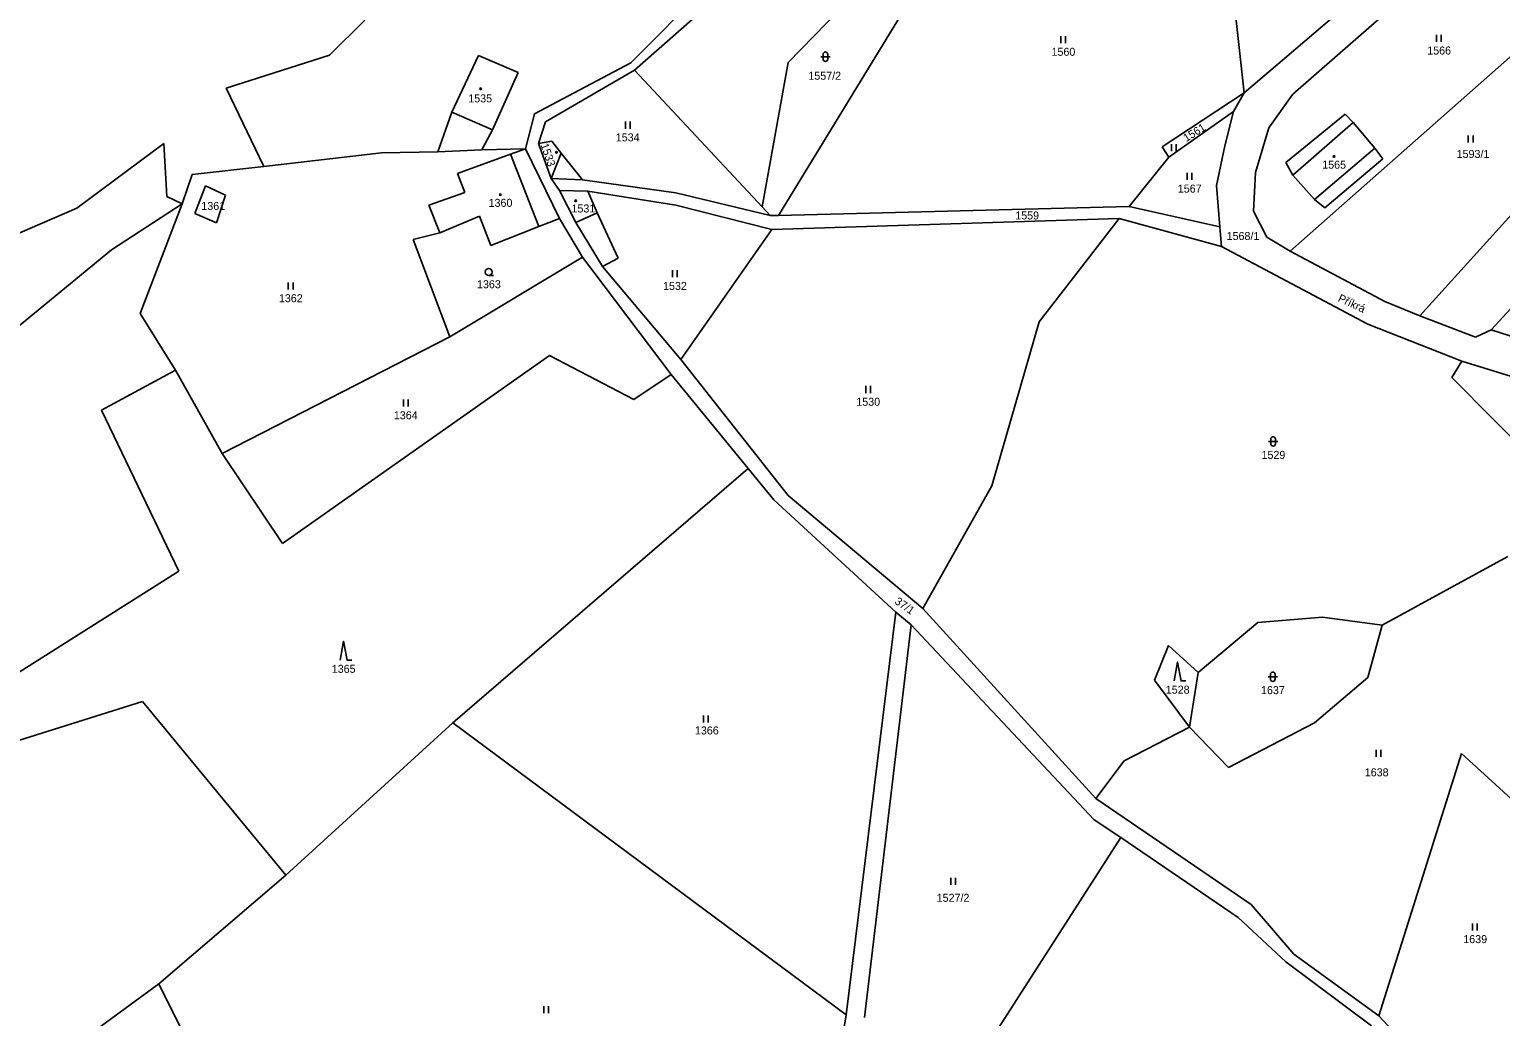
# Model space of a CAD drawing. Extents: x -670359 to -668019, y -978807 to -976674.
# Drawn here: x -669575.5 to -669263, y -978260.3 to -978050.6 of the extents above; entities that cross this region are included whole.
import ezdxf

# ---------------------------------------------------------------- set-up
doc = ezdxf.new("R2010")
doc.units = 0
for name, color, linetype in [('Hranice parcel', 7, 'Continuous'), ('Parcelní čísla', 7, 'Continuous'), ('Pop  PČ popisy', 7, 'Continuous'), ('Vnitřní kresba', 7, 'Continuous'), ('Značky budov', 7, 'Continuous'), ('Značky kultur', 7, 'Continuous')]:
    doc.layers.add(name, color=color, linetype=linetype)

msp = doc.modelspace()

# ---------------------------------------------------------------- linework, layer by layer
at = {"layer": 'Hranice parcel'}
for points in [[(-669317.49, -978064.1), (-669323.12, -978013.33)], [(-669414.36, -978057.64), (-669381.54, -978024)], [(-669234.55, -978033), (-669307.7, -978097.77)], [(-669447.74, -978057.74), (-669431.8, -978041.67)], [(-669446.99, -978059.3), (-669429.5, -978043.86)], [(-669387.95, -978043.51), (-669416.42, -978090.19)], [(-669317.49, -978064.1), (-669297.45, -978047.05)], [(-669285.43, -978045.41), (-669307.17, -978064.37)], [(-669280.17, -978111.46), (-669222.94, -978048.17)], [(-669504.24, -978048.65), (-669511.76, -978056.09)], [(-669511.76, -978056.09), (-669533.69, -978063.13)], [(-669480.14, -978056.19), (-669485.79, -978068.2)], [(-669471.69, -978059.8), (-669480.14, -978056.19)], [(-669468.19, -978068.55), (-669447.74, -978057.74)], [(-669419.88, -978088.32), (-669414.36, -978057.64)], [(-669477.11, -978071.98), (-669471.69, -978059.8)], [(-669465.92, -978070.25), (-669446.99, -978059.3)], [(-669446.99, -978059.3), (-669419.88, -978088.32)], [(-669533.69, -978063.13), (-669525.7, -978079.77)], [(-669317.49, -978064.1), (-669334.9, -978075.59)], [(-669319.77, -978068.08), (-669317.49, -978064.1)], [(-669307.17, -978064.37), (-669312.28, -978071.52)], [(-669485.79, -978068.2), (-669488.76, -978076.65)], [(-669470.1, -978075.97), (-669468.19, -978068.55)], [(-669319.77, -978068.08), (-669333.48, -978077.77)], [(-669321.61, -978075.34), (-669319.77, -978068.08)], [(-669308.68, -978078.91), (-669296.08, -978068.65)], [(-669296.08, -978068.65), (-669294.34, -978070.43)], [(-669479.39, -978076.19), (-669477.11, -978071.98)], [(-669467.37, -978074.88), (-669465.92, -978070.25)], [(-669312.28, -978071.52), (-669315.11, -978081)], [(-669294.34, -978070.43), (-669289.76, -978075.84)], [(-669546.94, -978074.9), (-669565.41, -978088.62)], [(-669546.34, -978086.11), (-669546.94, -978074.9)], [(-669479.39, -978076.19), (-669488.76, -978076.65)], [(-669470.1, -978075.97), (-669479.39, -978076.19)], [(-669470.1, -978075.97), (-669473.32, -978077.14)], [(-669462.93, -978090.79), (-669470.1, -978075.97)], [(-669464.56, -978074.35), (-669467.37, -978074.88)], [(-669464.66, -978082.29), (-669467.37, -978074.88)], [(-669462.53, -978076.9), (-669464.56, -978074.35)], [(-669334.9, -978075.59), (-669333.48, -978077.77)], [(-669323.38, -978083.79), (-669321.61, -978075.34)], [(-669289.76, -978075.84), (-669288.02, -978078.1)], [(-669500.69, -978076.84), (-669525.7, -978079.77)], [(-669488.76, -978076.65), (-669500.69, -978076.84)], [(-669473.32, -978077.14), (-669484.57, -978081.25)], [(-669458.01, -978082.58), (-669462.53, -978076.9)], [(-669333.48, -978077.77), (-669341.92, -978088.23)], [(-669307.19, -978081.57), (-669308.68, -978078.91)], [(-669288.02, -978078.1), (-669300.38, -978088.52)], [(-669540.92, -978081.45), (-669543.07, -978087.66)], [(-669525.7, -978079.77), (-669540.92, -978081.45)], [(-669484.57, -978081.25), (-669483.05, -978085.27)], [(-669462.93, -978084.86), (-669464.66, -978082.29)], [(-669458.01, -978082.58), (-669464.66, -978082.29)], [(-669438.18, -978085.35), (-669458.01, -978082.58)], [(-669315.11, -978081), (-669315.51, -978089.24)], [(-669302.6, -978086.74), (-669307.19, -978081.57)], [(-669540.37, -978089.77), (-669538.07, -978083.88)], [(-669538.07, -978083.88), (-669533.85, -978085.84)], [(-669533.85, -978085.84), (-669535.75, -978091.74)], [(-669483.05, -978085.27), (-669490.64, -978087.95)], [(-669459.46, -978091.68), (-669462.93, -978084.86)], [(-669462.93, -978084.86), (-669456.91, -978084.99)], [(-669456.91, -978084.99), (-669454.88, -978089.57)], [(-669438.21, -978087.99), (-669456.91, -978084.99)], [(-669418.17, -978090.15), (-669438.18, -978085.35)], [(-669322.67, -978092.6), (-669323.38, -978083.79)], [(-669565.41, -978088.62), (-669602.81, -978104.77)], [(-669543.07, -978087.66), (-669558.06, -978097.42)], [(-669551.96, -978111), (-669543.07, -978087.66)], [(-669543.07, -978087.66), (-669546.34, -978086.11)], [(-669490.64, -978087.95), (-669488.34, -978093.85)], [(-669417.82, -978093.13), (-669438.21, -978087.99)], [(-669418.17, -978090.15), (-669419.88, -978088.32)], [(-669341.92, -978088.23), (-669416.42, -978090.19)], [(-669322.67, -978092.6), (-669341.92, -978088.23)], [(-669300.38, -978088.52), (-669302.6, -978086.74)], [(-669535.75, -978091.74), (-669540.37, -978089.77)], [(-669479.9, -978090.3), (-669488.34, -978093.85)], [(-669477.53, -978096.53), (-669479.9, -978090.3)], [(-669462.93, -978090.79), (-669467.32, -978092.52)], [(-669458, -978099.02), (-669462.93, -978090.79)], [(-669453.8, -978101.02), (-669459.46, -978091.68)], [(-669454.88, -978089.57), (-669450.42, -978099.22)], [(-669416.42, -978090.19), (-669418.17, -978090.15)], [(-669344.03, -978090.77), (-669417.82, -978093.13)], [(-669344.03, -978090.77), (-669361.07, -978112.74)], [(-669322.32, -978096.76), (-669344.03, -978090.77)], [(-669315.51, -978089.24), (-669312.69, -978094.79)], [(-669488.34, -978093.85), (-669494, -978095.23)], [(-669494, -978095.23), (-669486.22, -978115.95)], [(-669467.32, -978092.52), (-669477.53, -978096.53)], [(-669417.82, -978093.13), (-669437.11, -978120.75)], [(-669322.32, -978096.76), (-669322.67, -978092.6)], [(-669312.69, -978094.79), (-669307.7, -978097.77)], [(-669558.06, -978097.42), (-669639.86, -978164.68)], [(-669291.27, -978113.26), (-669322.32, -978096.76)], [(-669307.7, -978097.77), (-669287.62, -978108.42)], [(-669247.46, -978095.41), (-669265.03, -978114.42)], [(-669458, -978099.02), (-669486.22, -978115.95)], [(-669439.23, -978123.94), (-669458, -978099.02)], [(-669450.42, -978099.22), (-669453.8, -978101.02)], [(-669437.11, -978120.75), (-669453.8, -978101.02)], [(-669287.62, -978108.42), (-669280.17, -978111.46)], [(-669544.48, -978123), (-669551.96, -978111)], [(-669361.07, -978112.74), (-669371.12, -978147.59)], [(-669271.26, -978121.07), (-669291.27, -978113.26)], [(-669268.38, -978116.03), (-669280.17, -978111.46)], [(-669486.22, -978115.95), (-669534.59, -978140.7)], [(-669265.03, -978114.42), (-669268.38, -978116.03)], [(-669235.67, -978123.85), (-669265.03, -978114.42)], [(-669521.74, -978159.8), (-669465.04, -978119.86)], [(-669465.04, -978119.86), (-669447.13, -978129.25)], [(-669544.48, -978123), (-669560.18, -978131.47)], [(-669534.59, -978140.7), (-669544.48, -978123)], [(-669414.37, -978149.6), (-669437.11, -978120.75)], [(-669271.26, -978121.07), (-669273.38, -978124.57)], [(-669244.69, -978129.28), (-669271.26, -978121.07)], [(-669447.13, -978129.25), (-669439.23, -978123.94)], [(-669422.87, -978143.91), (-669439.23, -978123.94)], [(-669273.38, -978124.57), (-669255.4, -978142.68)], [(-669560.18, -978131.47), (-669543.74, -978165.72)], [(-669534.59, -978140.7), (-669521.74, -978159.8)], [(-669422.87, -978143.91), (-669485.56, -978197.94)], [(-669417.42, -978150.53), (-669422.87, -978143.91)], [(-669371.12, -978147.59), (-669385.73, -978173.66)], [(-669391.5, -978174.4), (-669417.42, -978150.53)], [(-669385.73, -978173.66), (-669414.37, -978149.6)], [(-669261.49, -978162.57), (-669288.18, -978177.2)], [(-669543.74, -978165.72), (-669583.14, -978190.57)], [(-669391.5, -978174.4), (-669402.01, -978259.95)], [(-669388.24, -978177.08), (-669391.5, -978174.4)], [(-669349.01, -978213.97), (-669385.73, -978173.66)], [(-669300.89, -978175.46), (-669314.59, -978176.59)], [(-669288.18, -978177.2), (-669300.89, -978175.46)], [(-669388.24, -978177.08), (-669398.17, -978260.47)], [(-669349.38, -978218.53), (-669388.24, -978177.08)], [(-669314.59, -978176.59), (-669327.27, -978187.25)], [(-669291.26, -978188.28), (-669288.18, -978177.2)], [(-669333.54, -978181.51), (-669336.58, -978188.83)], [(-669327.27, -978187.25), (-669333.54, -978181.51)], [(-669336.58, -978188.83), (-669329.08, -978198.83)], [(-669327.27, -978187.25), (-669329.08, -978198.83)], [(-669302.57, -978197.92), (-669291.26, -978188.28)], [(-669577.81, -978201.66), (-669551.47, -978193.39)], [(-669551.47, -978193.39), (-669521.04, -978230.27)], [(-669485.56, -978197.94), (-669521.04, -978230.27)], [(-669402.01, -978259.95), (-669485.56, -978197.94)], [(-669320.84, -978207.4), (-669302.57, -978197.92)], [(-669329.08, -978198.83), (-669343, -978205.96)], [(-669329.08, -978198.83), (-669320.84, -978207.4)], [(-669288.9, -978260.13), (-669271.34, -978204.41)], [(-669271.34, -978204.41), (-669237.33, -978235.49)], [(-669343, -978205.96), (-669349.01, -978213.97)], [(-669349.01, -978213.97), (-669316.03, -978236.48)], [(-669343.73, -978222.27), (-669349.38, -978218.53)], [(-669343.73, -978222.27), (-669378.91, -978277.09)], [(-669318.78, -978239.25), (-669343.73, -978222.27)], [(-669521.04, -978230.27), (-669548.02, -978253.34)], [(-669316.03, -978236.48), (-669306.93, -978247.06)], [(-669308.63, -978248.64), (-669318.78, -978239.25)], [(-669306.93, -978247.06), (-669288.9, -978260.13)], [(-669290.44, -978262.28), (-669308.63, -978248.64)], [(-669548.02, -978253.34), (-669564.16, -978265.18)], [(-669543.01, -978263.47), (-669548.02, -978253.34)], [(-669402.01, -978259.95), (-669404.83, -978277.52)], [(-669288.9, -978260.13), (-669270.3, -978280.25)]]:
    msp.add_lwpolyline(points, dxfattribs=at)
at = {"layer": 'Vnitřní kresba'}
for points in [[(-669485.79, -978068.2), (-669477.11, -978071.98)], [(-669307.19, -978081.57), (-669294.34, -978070.43)], [(-669289.76, -978075.84), (-669302.6, -978086.74)], [(-669473.32, -978077.14), (-669467.32, -978092.52)], [(-669464.66, -978082.29), (-669462.53, -978076.9)], [(-669454.88, -978089.57), (-669459.46, -978091.68)]]:
    msp.add_lwpolyline(points, dxfattribs=at)
at = {"layer": 'Značky budov'}
for centre in [(-669479.64, -978063.25), (-669463.55, -978076.76), (-669298.43, -978077.62), (-669475.47, -978085.72), (-669459.48, -978087.03)]:
    msp.add_circle(centre, 0.175, dxfattribs=at)
at = {"layer": 'Značky kultur'}
for p, q in [((-669356.42, -978052.04), (-669356.42, -978053.54)), ((-669355.42, -978053.54), (-669355.42, -978052.04)), ((-669276.67, -978051.77), (-669276.67, -978053.27)), ((-669275.67, -978053.27), (-669275.67, -978051.77)), ((-669407.44, -978056.43), (-669405.44, -978056.43)), ((-669406.94, -978055.93), (-669406.94, -978056.93)), ((-669405.94, -978055.93), (-669405.94, -978056.93)), ((-669448.92, -978070.22), (-669448.92, -978071.72)), ((-669447.92, -978071.72), (-669447.92, -978070.22)), ((-669269.9, -978073.18), (-669269.9, -978074.68)), ((-669268.9, -978074.68), (-669268.9, -978073.18)), ((-669332.93, -978074.98), (-669332.93, -978076.48)), ((-669331.93, -978076.48), (-669331.93, -978074.98)), ((-669329.6, -978081.1), (-669329.6, -978082.6)), ((-669328.6, -978082.6), (-669328.6, -978081.1)), ((-669520.51, -978104.37), (-669520.51, -978105.87)), ((-669519.51, -978105.87), (-669519.51, -978104.37)), ((-669477.94, -978102.91), (-669476.94, -978102.91)), ((-669438.92, -978101.77), (-669438.92, -978103.27)), ((-669437.92, -978103.27), (-669437.92, -978101.77)), ((-669397.88, -978126.37), (-669397.88, -978127.87)), ((-669396.88, -978127.87), (-669396.88, -978126.37)), ((-669496.06, -978129.24), (-669496.06, -978130.74)), ((-669495.06, -978130.74), (-669495.06, -978129.24)), ((-669312.36, -978138.15), (-669310.36, -978138.15)), ((-669311.86, -978137.65), (-669311.86, -978138.65)), ((-669310.86, -978137.65), (-669310.86, -978138.65)), ((-669312.43, -978188.12), (-669310.43, -978188.12)), ((-669311.93, -978187.62), (-669311.93, -978188.62)), ((-669310.93, -978187.62), (-669310.93, -978188.62)), ((-669432.35, -978196.34), (-669432.35, -978197.84)), ((-669431.35, -978197.84), (-669431.35, -978196.34)), ((-669289.48, -978203.65), (-669289.48, -978205.15)), ((-669288.48, -978205.15), (-669288.48, -978203.65)), ((-669379.8, -978230.8), (-669379.8, -978232.3)), ((-669378.8, -978232.3), (-669378.8, -978230.8)), ((-669269.01, -978240.5), (-669269.01, -978242)), ((-669268.01, -978242), (-669268.01, -978240.5)), ((-669466.26, -978258.09), (-669466.26, -978259.59)), ((-669465.26, -978259.59), (-669465.26, -978258.09))]:
    msp.add_line(p, q, dxfattribs=at)
for points in [[(-669509.53, -978184.59), (-669508.78, -978180.59), (-669508.03, -978184.59), (-669507.03, -978184.59)], [(-669332.4, -978189.02), (-669331.65, -978185.02), (-669330.9, -978189.02), (-669329.9, -978189.02)]]:
    msp.add_lwpolyline(points, dxfattribs=at)
for centre, radius in [((-669479.64, -978063.25), 0.175), ((-669463.55, -978076.76), 0.175), ((-669298.43, -978077.62), 0.175), ((-669475.47, -978085.72), 0.175), ((-669459.48, -978087.03), 0.175), ((-669477.94, -978102.16), 0.75)]:
    msp.add_circle(centre, radius, dxfattribs=at)
for centre, start, end in [((-669406.44, -978055.93), 0, 180), ((-669406.44, -978056.93), 180, 0), ((-669311.36, -978137.65), 0, 180), ((-669311.36, -978138.65), 180, 0), ((-669311.43, -978187.62), 0, 180), ((-669311.43, -978188.62), 180, 0)]:
    msp.add_arc(centre, 0.5, start, end, dxfattribs=at)

# ---------------------------------------------------------------- texts
at = {"layer": 'Parcelní čísla'}
for s, p in [('1560', (-669358.42, -978056.24)), ('1566', (-669278.63, -978055.97)), ('1557/2', (-669410.06, -978061.33)), ('1535', (-669482.29, -978066.14)), ('1534', (-669450.96, -978074.42)), ('1593/1', (-669272.38, -978077.94)), ('1565', (-669300.93, -978080.22)), ('1567', (-669331.6, -978085.3)), ('1361', (-669538.98, -978088.98)), ('1360', (-669477.97, -978088.32)), ('1531', (-669460.37, -978089.52)), ('1559', (-669366.13, -978091)), ('1568/1', (-669321.23, -978095.37)), ('1363', (-669480.44, -978105.61)), ('1532', (-669440.92, -978105.97)), ('1362', (-669522.51, -978108.57)), ('1530', (-669399.88, -978130.57)), ('1364', (-669498.1, -978133.44)), ('1529', (-669313.82, -978141.85)), ('1365', (-669511.28, -978187.29)), ('1528', (-669334.15, -978191.72)), ('1637', (-669313.93, -978191.82)), ('1366', (-669434.15, -978200.38)), ('1638', (-669291.89, -978209.27)), ('1527/2', (-669382.81, -978235.92)), ('1639', (-669270.97, -978244.7))]:
    msp.add_text(s, height=1.7, dxfattribs=at).set_placement(p)
for s, rotation, p in [('1561', 31.6779, (-669329.8, -978074.58)), ('1533', 289.2987, (-669466.97, -978075.16)), ('37/1', 324.6781, (-669391.88, -978172.45))]:
    msp.add_text(s, height=1.7, rotation=rotation, dxfattribs=at).set_placement(p)
at = {"layer": 'Pop  PČ popisy'}
msp.add_text('Příkrá', height=1.7, rotation=335.0849, dxfattribs=at).set_placement((-669297.73, -978108.31))

doc.saveas('drawing.dxf')
